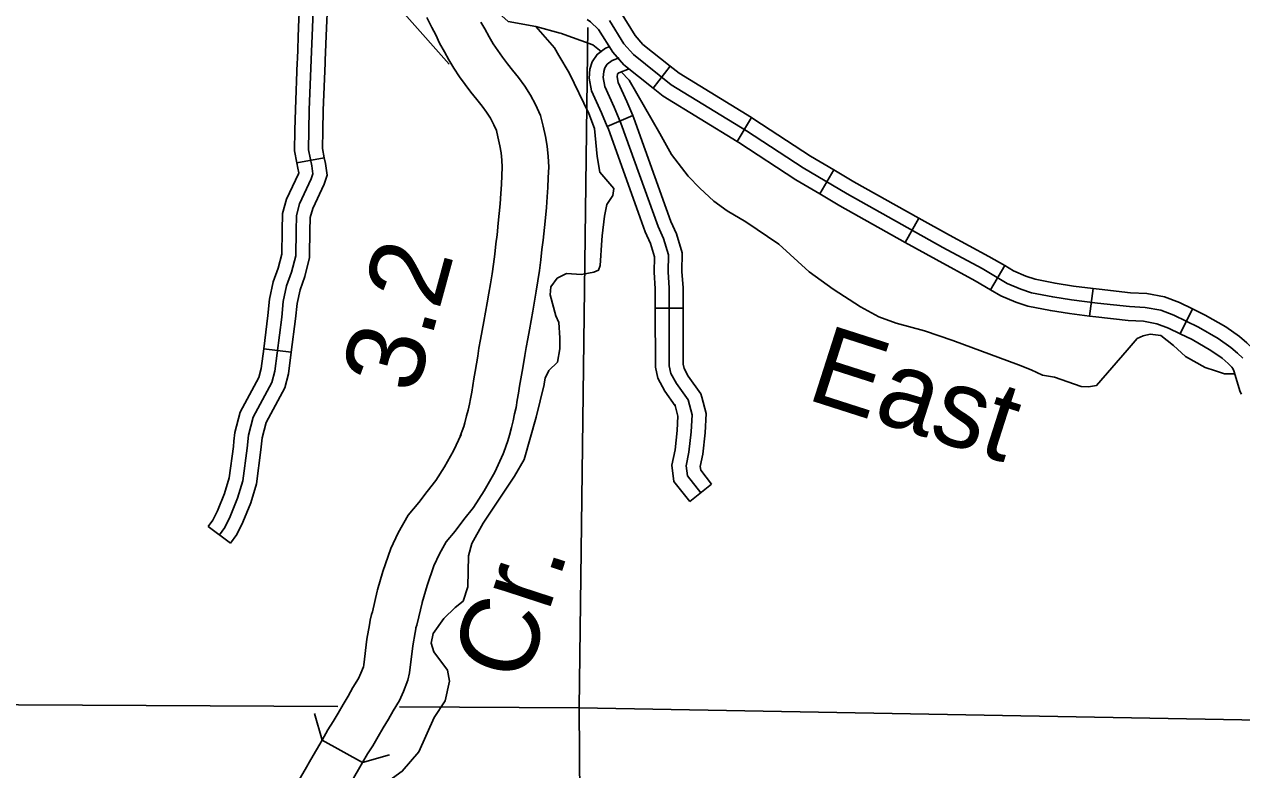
# Model space of a CAD drawing. Extents: x 0 to 3171, y 0 to 2059.
# Drawn here: x 1393.3 to 1502.8, y 322.5 to 389.5 of the extents above; entities that cross this region are included whole.
import ezdxf

# ---------------------------------------------------------------- set-up
doc = ezdxf.new("R2010")
doc.units = 0
for name, color, linetype in [('Level 10', 7, 'Continuous'), ('Level 32', 7, 'Continuous'), ('Level 35', 7, 'Continuous'), ('Level 37', 7, 'Continuous'), ('Level 45', 7, 'Continuous'), ('Level 48', 7, 'Continuous'), ('Level 5', 7, 'Continuous')]:
    doc.layers.add(name, color=color, linetype=linetype)

msp = doc.modelspace()

# ---------------------------------------------------------------- linework, layer by layer
at = {"layer": 'Level 10'}
for p, q in [((1432.49, 352.49), (1432.56, 352.64)), ((1436.41, 351.06), (1436.34, 350.91)), ((1425.05, 338.68), (1425.02, 338.57)), ((1429.06, 337.53), (1429.09, 337.64))]:
    msp.add_line(p, q, dxfattribs=at)
for points in [[(1429.47, 390.12), (1429.94, 389.23), (1430.28, 388.58), (1430.63, 387.82), (1431.07, 387.04), (1431.47, 386.32), (1431.92, 385.56), (1432.42, 384.8), (1432.93, 384.1), (1433.44, 383.41), (1433.97, 382.75), (1434.45, 382.17), (1434.84, 381.63), (1435.2, 381.07), (1435.51, 380.48), (1435.74, 379.96), (1435.88, 379.4), (1436.05, 378.6), (1436.17, 377.95), (1436.24, 377.31), (1436.27, 376.67), (1436.24, 375.91), (1436.2, 375.13), (1436.13, 374.31), (1436.07, 373.38), (1436, 372.52), (1435.91, 371.65), (1435.81, 370.58), (1435.7, 369.77), (1435.6, 368.84), (1435.48, 367.96), (1435.35, 367.07), (1435.21, 366.19), (1435.07, 365.34), (1434.91, 364.48), (1434.76, 363.63), (1434.61, 362.81), (1434.45, 362), (1434.31, 361.19), (1434.17, 360.41), (1434.06, 359.68), (1433.94, 358.99), (1433.83, 358.31), (1433.72, 357.65), (1433.63, 357.05), (1433.52, 356.45), (1433.42, 355.86), (1433.31, 355.36), (1433.2, 354.84), (1433.06, 354.31), (1432.9, 353.69), (1432.8, 353.35), (1432.67, 352.97), (1432.49, 352.49)], [(1429.47, 390.12), (1429.94, 389.23), (1430.28, 388.58), (1430.63, 387.82), (1431.07, 387.04), (1431.47, 386.32), (1431.92, 385.56), (1432.42, 384.8), (1432.93, 384.1), (1433.44, 383.41), (1433.97, 382.75), (1434.45, 382.17), (1434.84, 381.63), (1435.2, 381.07), (1435.51, 380.48), (1435.74, 379.96), (1435.88, 379.4), (1436.05, 378.6), (1436.17, 377.95), (1436.24, 377.31), (1436.27, 376.67), (1436.24, 375.91), (1436.2, 375.13), (1436.13, 374.31), (1436.07, 373.38), (1436, 372.52), (1435.91, 371.65), (1435.81, 370.58), (1435.7, 369.77), (1435.6, 368.84), (1435.48, 367.96), (1435.35, 367.07), (1435.21, 366.19), (1435.07, 365.34), (1434.91, 364.48), (1434.76, 363.63), (1434.61, 362.81), (1434.45, 362), (1434.31, 361.19), (1434.17, 360.41), (1434.06, 359.68), (1433.94, 358.99), (1433.83, 358.31), (1433.72, 357.65), (1433.63, 357.05), (1433.52, 356.45), (1433.42, 355.86), (1433.31, 355.36), (1433.2, 354.84), (1433.06, 354.31), (1432.9, 353.69), (1432.8, 353.35), (1432.67, 352.97), (1432.49, 352.49)], [(1434.34, 389.72), (1434.7, 389.1), (1435.09, 388.4), (1435.46, 387.76), (1435.86, 387.16), (1436.29, 386.55), (1436.73, 385.96), (1437.2, 385.38), (1437.74, 384.73), (1438.3, 383.97), (1438.81, 383.15), (1439.26, 382.3), (1439.69, 381.33), (1439.94, 380.36), (1440.14, 379.42), (1440.3, 378.55), (1440.39, 377.63), (1440.44, 376.69), (1440.4, 375.72), (1440.36, 374.85), (1440.29, 374.01), (1440.23, 373.06), (1440.15, 372.13), (1440.06, 371.25), (1439.95, 370.1), (1439.83, 369.26), (1439.73, 368.34), (1439.6, 367.37), (1439.46, 366.45), (1439.32, 365.54), (1439.17, 364.62), (1439.01, 363.74), (1438.86, 362.9), (1438.71, 362.04), (1438.55, 361.23), (1438.41, 360.47), (1438.29, 359.74), (1438.17, 359), (1438.05, 358.29), (1437.94, 357.63), (1437.83, 357), (1437.74, 356.36), (1437.62, 355.72), (1437.51, 355.06), (1437.38, 354.49), (1437.25, 353.88), (1437.09, 353.27), (1436.92, 352.59), (1436.77, 352.07), (1436.6, 351.57), (1436.41, 351.06)], [(1436.41, 351.06), (1436.6, 351.57), (1436.77, 352.07), (1436.92, 352.59), (1437.09, 353.27), (1437.25, 353.88), (1437.38, 354.49), (1437.51, 355.06), (1437.62, 355.72), (1437.74, 356.36), (1437.83, 357), (1437.94, 357.63), (1438.05, 358.29), (1438.17, 359), (1438.29, 359.74), (1438.41, 360.47), (1438.55, 361.23), (1438.71, 362.04), (1438.86, 362.9), (1439.01, 363.74), (1439.17, 364.62), (1439.32, 365.54), (1439.46, 366.45), (1439.6, 367.37), (1439.73, 368.34), (1439.83, 369.26), (1439.95, 370.1), (1440.06, 371.25), (1440.15, 372.13), (1440.23, 373.06), (1440.29, 374.01), (1440.36, 374.85), (1440.4, 375.72), (1440.44, 376.69), (1440.39, 377.63), (1440.3, 378.55), (1440.14, 379.42), (1439.94, 380.36), (1439.69, 381.33), (1439.26, 382.3), (1438.81, 383.15), (1438.3, 383.97), (1437.74, 384.73), (1437.2, 385.38), (1436.73, 385.96), (1436.29, 386.55), (1435.86, 387.16), (1435.46, 387.76), (1435.09, 388.4), (1434.7, 389.1), (1434.34, 389.72)], [(1432.56, 352.64), (1431.88, 351.17), (1431.07, 349.74), (1430.28, 348.51), (1429.5, 347.53), (1428.76, 346.52), (1427.8, 345.4), (1426.9, 343.81), (1426.24, 342.4), (1425.52, 340.33), (1425.05, 338.68)], [(1432.56, 352.64), (1431.88, 351.17), (1431.07, 349.74), (1430.28, 348.51), (1429.5, 347.53), (1428.76, 346.52), (1427.8, 345.4), (1426.9, 343.81), (1426.24, 342.4), (1425.52, 340.33), (1425.05, 338.68)], [(1436.34, 350.91), (1435.59, 349.26), (1434.64, 347.58), (1433.67, 346.08), (1432.81, 345), (1432.03, 343.94), (1431.23, 343), (1430.61, 341.91), (1430.11, 340.83), (1429.5, 339.07), (1429.06, 337.53)], [(1429.06, 337.53), (1429.5, 339.07), (1430.11, 340.83), (1430.61, 341.91), (1431.23, 343), (1432.03, 343.94), (1432.81, 345), (1433.67, 346.08), (1434.64, 347.58), (1435.59, 349.26), (1436.34, 350.91)], [(1425.02, 338.57), (1424.6, 336.71), (1424.5, 336.45), (1424.39, 335.96), (1424.32, 335.54), (1424.1, 334.24), (1423.81, 331.92), (1423.78, 331.76), (1423.56, 331.18), (1423.33, 330.7), (1422.84, 329.88), (1422.41, 329.13), (1421.97, 328.38), (1421.51, 327.59), (1421.07, 326.83), (1420.57, 326.08), (1420.06, 325.17), (1423.7, 323.14)], [(1425.02, 338.57), (1424.6, 336.71), (1424.5, 336.45), (1424.39, 335.96), (1424.32, 335.54), (1424.1, 334.24), (1423.81, 331.92), (1423.78, 331.76), (1423.56, 331.18), (1423.33, 330.7), (1422.84, 329.88), (1422.41, 329.13), (1421.97, 328.38), (1421.51, 327.59), (1421.07, 326.83), (1420.57, 326.08), (1420.06, 325.17), (1423.7, 323.14)], [(1429.09, 337.64), (1428.59, 335.49), (1428.5, 335.26), (1428.48, 335.17), (1428.42, 334.83), (1428.22, 333.63), (1427.92, 331.21), (1427.78, 330.55), (1427.39, 329.54), (1427.01, 328.73), (1426.44, 327.79), (1426.02, 327.04), (1425.56, 326.26), (1425.1, 325.49), (1424.61, 324.64), (1424.13, 323.92), (1423.7, 323.14)], [(1423.7, 323.14), (1424.13, 323.92), (1424.61, 324.64), (1425.1, 325.49), (1425.56, 326.26), (1426.02, 327.04), (1426.44, 327.79), (1427.01, 328.73), (1427.39, 329.54), (1427.78, 330.55), (1427.92, 331.21), (1428.22, 333.63), (1428.42, 334.83), (1428.48, 335.17), (1428.5, 335.26), (1428.59, 335.49), (1429.09, 337.64)], [(1420.06, 325.17), (1419.55, 324.28), (1419.05, 323.41), (1418.53, 322.53), (1418.02, 321.65), (1417.51, 320.77), (1417.01, 319.91), (1415.96, 318.25)], [(1423.7, 323.14), (1422.64, 321.31), (1422.13, 320.44), (1421.63, 319.56), (1421.12, 318.68), (1420.6, 317.79), (1419.63, 316.29)]]:
    msp.add_lwpolyline(points, dxfattribs=at)
at = {"layer": 'Level 32'}
for p, q in [((1449.83, 383.78), (1451.38, 385.74)), ((1457.38, 378.99), (1458.69, 381.13)), ((1464.82, 374.27), (1466.1, 376.42)), ((1472.5, 369.91), (1473.72, 372.09)), ((1480.18, 365.66), (1481.45, 367.82)), ((1489.09, 363.28), (1489.4, 365.76)), ((1497.24, 361.69), (1498.34, 363.94))]:
    msp.add_line(p, q, dxfattribs=at)
for points in [[(1445.25, 392.04), (1445.75, 391.75), (1446.89, 390.64), (1448.21, 388.5), (1448.92, 387.7), (1451.38, 385.74)], [(1443.91, 389.94), (1444.21, 389.75), (1444.92, 389.06), (1446.2, 387), (1447.2, 385.88), (1449.83, 383.78)], [(1445.91, 389.85), (1447.2, 387.75), (1448.06, 386.79), (1451.45, 384.09), (1458.22, 379.95), (1463.34, 376.6), (1467.27, 374.27), (1475.88, 369.45), (1479.43, 367.55), (1481.67, 366.23), (1482.89, 365.71), (1483.86, 365.39), (1485.78, 365.01), (1487.46, 364.75), (1489.79, 364.46), (1492.67, 364.14), (1494.08, 364.07), (1495.48, 363.81), (1496.67, 363.36)], [(1451.38, 385.74), (1452.17, 385.11), (1458.69, 381.13)], [(1449.83, 383.78), (1450.73, 383.06), (1457.38, 378.99)], [(1458.69, 381.13), (1458.89, 381), (1464, 377.66), (1466.1, 376.42)], [(1457.38, 378.99), (1457.55, 378.89), (1462.68, 375.54), (1464.82, 374.27)], [(1466.1, 376.42), (1467.89, 375.35), (1473.72, 372.09)], [(1464.82, 374.27), (1466.64, 373.19), (1472.5, 369.91)], [(1473.72, 372.09), (1476.48, 370.55), (1480.04, 368.64), (1481.45, 367.82)], [(1472.5, 369.91), (1475.28, 368.36), (1478.81, 366.46), (1480.18, 365.66)], [(1481.45, 367.82), (1482.24, 367.35), (1483.34, 366.88), (1484.18, 366.6), (1485.99, 366.24), (1487.64, 365.99), (1489.4, 365.76)], [(1489.4, 365.76), (1489.94, 365.7), (1492.77, 365.38), (1494.23, 365.31), (1495.82, 365.02), (1497.17, 364.51), (1498.34, 363.94)], [(1480.18, 365.66), (1481.11, 365.11), (1482.45, 364.54), (1483.54, 364.18), (1485.56, 363.78), (1487.29, 363.51), (1489.09, 363.28)], [(1498.34, 363.94), (1499.47, 363.38), (1501.33, 362.32), (1502.57, 361.46), (1503.24, 360.87), (1503.82, 360.3), (1504.21, 359.73), (1504.42, 359.17), (1504.87, 357.65)], [(1489.09, 363.28), (1489.64, 363.21), (1492.57, 362.89), (1493.94, 362.82), (1495.14, 362.6), (1496.18, 362.21), (1497.24, 361.69)], [(1496.67, 363.36), (1498.88, 362.28), (1500.66, 361.26), (1501.79, 360.47), (1502.39, 359.95), (1502.86, 359.5)], [(1497.24, 361.69), (1498.3, 361.17), (1499.99, 360.2), (1501.02, 359.49), (1501.54, 359.03), (1501.89, 358.69), (1501.97, 358.57), (1502.05, 358.37), (1502.62, 356.48), (1502.76, 356.26)]]:
    msp.add_lwpolyline(points, dxfattribs=at)
at = {"layer": 'Level 35'}
for points in [[(1433.8, 392.9), (1435.65, 390.8), (1436.81, 389.78), (1439.29, 389.32), (1441.48, 388.72)], [(1439.29, 389.32), (1440.95, 387.4), (1441.36, 386.72), (1442.27, 385.16), (1444.05, 381.51), (1444.57, 380.14), (1444.8, 377.62), (1445.05, 376.23), (1446.31, 374.75), (1446.22, 374.14), (1445.67, 373.33), (1445.45, 372.26), (1445.26, 370.49)], [(1441.49, 388.71), (1444.41, 387.66), (1445.15, 387.07)], [(1446.95, 385.23), (1447.67, 384.5), (1450.45, 379.69), (1451.49, 377.81), (1452.97, 375.86), (1454.03, 374.79), (1455.3, 373.63), (1456.5, 372.74), (1458.17, 371.76), (1461.14, 369.76), (1463.88, 367.27), (1466.03, 365.7), (1468.48, 364.13), (1470.14, 363.21), (1471.68, 362.64), (1474.24, 361.95), (1476.8, 361.1), (1482.69, 358.91), (1483.82, 358.45), (1484.85, 357.98), (1485.94, 357.78), (1488.32, 356.96), (1488.99, 356.94), (1489.72, 357.05), (1492.46, 360.22), (1493.38, 361.27), (1493.91, 361.51), (1494.54, 361.66), (1495.48, 361.54), (1496.64, 360.63), (1497.72, 359.65), (1499.47, 358.66), (1500.41, 358.37), (1501.22, 358.09), (1502.13, 358.1)], [(1445.26, 370.49), (1445.22, 370.11), (1445.08, 367.84), (1444.91, 367.41), (1444.51, 367.22), (1443.39, 367.02), (1442.05, 367.11), (1441.21, 366.7), (1440.63, 365.91), (1440.57, 365.21), (1441.09, 363.32), (1441.35, 362.71), (1441.44, 361.34), (1441.43, 360.34), (1441.22, 359.14), (1440.44, 358.39), (1440.12, 357.69), (1440.04, 357.19)], [(1440.03, 357.19), (1440.03, 357.13), (1439.3, 354.2), (1438.23, 350.38), (1437.36, 348.88)], [(1437.36, 348.88), (1434.55, 344.66), (1433.53, 342.83), (1433.23, 341.73)], [(1433.23, 341.73), (1433.18, 338.93), (1432.74, 337.66), (1432.04, 337.09), (1431, 336.1), (1430.04, 334.76), (1429.88, 333.88), (1430.12, 333.09), (1431.35, 331.46), (1431.53, 330.45), (1431.13, 328.69), (1430.15, 327.19), (1428.76, 324.12), (1427.27, 322.36), (1423.58, 319.72), (1422, 320.21)]]:
    msp.add_lwpolyline(points, dxfattribs=at)
at = {"layer": 'Level 37'}
for points in [[(1420.06, 325.17), (1419.37, 327.57)], [(1426.11, 323.83), (1423.7, 323.14)]]:
    msp.add_lwpolyline(points, dxfattribs=at)
at = {"layer": 'Level 45'}
for p, q in [((1448.01, 381.32), (1445.71, 380.34)), ((1420.26, 377.52), (1417.8, 377.05)), ((1452.52, 364.01), (1450.02, 364)), ((1417.29, 360.03), (1414.81, 360.34)), ((1455.09, 348.16), (1453.13, 346.62)), ((1411.82, 342.87), (1409.82, 344.36))]:
    msp.add_line(p, q, dxfattribs=at)
for points in [[(1423.12, 395.6), (1423.63, 394.81), (1431.49, 385.94)], [(1417.83, 386.11), (1417.84, 386.35), (1417.95, 389.29), (1418.07, 391.83), (1418.42, 392.47), (1418.54, 392.93), (1418.73, 393.88), (1418.75, 394.76)], [(1420.33, 386.01), (1420.34, 386.26), (1420.45, 389.19), (1420.54, 391.13), (1420.75, 391.52), (1420.98, 392.36), (1421.23, 393.62), (1421.25, 394.72)], [(1410.82, 343.62), (1411.32, 344.29), (1411.79, 345.28), (1412.46, 346.91), (1412.92, 348.46), (1413.32, 351.4), (1413.44, 352.58), (1413.87, 354.19), (1415.54, 357.3), (1415.81, 358.34), (1416.43, 363.19), (1416.57, 364.6), (1416.87, 366.01), (1417.32, 367.22), (1417.69, 368.7), (1417.72, 370.95), (1417.76, 372.33), (1418.04, 373.38), (1419.09, 375.62), (1419.24, 376.06), (1419.13, 376.78), (1418.85, 378.24), (1418.87, 379.99), (1418.91, 381.83), (1419.09, 386.31), (1419.2, 389.24), (1419.3, 391.48)], [(1445.71, 380.34), (1445.19, 381.56), (1444.29, 383.55), (1444.09, 384.68), (1444.15, 385.49), (1444.35, 386.15), (1444.79, 386.81), (1445.56, 387.37), (1445.89, 387.5)], [(1454.11, 347.39), (1452.91, 348.92), (1452.8, 349.82), (1453.05, 351.06), (1453.26, 352.89), (1453.33, 354.41), (1452.98, 355.76), (1451.94, 357.22), (1451.44, 358.12), (1451.29, 358.82), (1451.27, 365.79), (1451.18, 367.25), (1451.21, 368.79), (1450.77, 370.25), (1450.28, 371.33), (1446.94, 380.63), (1446.33, 382.06), (1445.49, 383.92), (1445.34, 384.74), (1445.39, 385.26), (1445.49, 385.61), (1445.71, 385.93), (1446.16, 386.26), (1446.78, 386.5)], [(1417.8, 377.05), (1417.59, 378.13), (1417.62, 380.01), (1417.66, 381.87), (1417.83, 386.11)], [(1420.26, 377.52), (1420.1, 378.35), (1420.12, 379.97), (1420.16, 381.79), (1420.33, 386.01)], [(1448.01, 381.32), (1447.48, 382.57), (1446.69, 384.3), (1446.6, 384.79), (1446.62, 385.03), (1446.63, 385.06), (1446.76, 385.16), (1447.68, 385.5)], [(1451.02, 372.97), (1448.11, 381.09), (1448.01, 381.32)], [(1448.66, 372.13), (1445.78, 380.17), (1445.71, 380.34)], [(1416.44, 368.82), (1416.47, 370.98), (1416.51, 372.51), (1416.86, 373.81), (1417.93, 376.08), (1417.96, 376.17), (1417.89, 376.57), (1417.8, 377.05)], [(1418.94, 368.78), (1418.97, 370.92), (1419, 372.15), (1419.22, 372.95), (1420.25, 375.15), (1420.52, 375.96), (1420.36, 377), (1420.26, 377.52)], [(1452.52, 364.01), (1452.52, 365.83), (1452.43, 367.28), (1452.46, 368.97), (1451.94, 370.69), (1451.44, 371.8), (1451.02, 372.97)], [(1450.02, 364), (1450.02, 365.75), (1449.93, 367.22), (1449.95, 368.62), (1449.6, 369.81), (1449.12, 370.85), (1448.66, 372.13)], [(1414.81, 360.34), (1415.18, 363.34), (1415.34, 364.8), (1415.67, 366.36), (1416.12, 367.59), (1416.44, 368.86), (1416.44, 368.82)], [(1417.29, 360.03), (1417.67, 363.05), (1417.81, 364.41), (1418.08, 365.66), (1418.51, 366.85), (1418.93, 368.54), (1418.94, 368.78)], [(1451.83, 355.23), (1450.88, 356.55), (1450.25, 357.69), (1450.05, 358.69), (1450.02, 364)], [(1454.21, 356), (1454.13, 356.3), (1452.99, 357.89), (1452.63, 358.56), (1452.54, 358.95), (1452.52, 364.01)], [(1412.13, 352.05), (1412.21, 352.81), (1412.7, 354.66), (1414.37, 357.76), (1414.58, 358.57), (1414.81, 360.34)], [(1414.62, 351.79), (1414.68, 352.35), (1415.04, 353.73), (1416.71, 356.84), (1417.04, 358.1), (1417.29, 360.03)], [(1455.09, 348.16), (1454.11, 349.42), (1454.06, 349.77), (1454.29, 350.86), (1454.5, 352.79), (1454.59, 354.54), (1454.21, 356)], [(1453.13, 346.62), (1451.71, 348.42), (1451.53, 349.87), (1451.82, 351.25), (1452.01, 352.99), (1452.07, 354.28), (1451.79, 355.37)], [(1409.82, 344.36), (1410.24, 344.94), (1410.65, 345.78), (1411.28, 347.33), (1411.7, 348.73), (1412.08, 351.55), (1412.13, 352.05)], [(1411.82, 342.87), (1412.4, 343.64), (1412.93, 344.77), (1413.64, 346.49), (1414.15, 348.2), (1414.56, 351.25), (1414.62, 351.79)]]:
    msp.add_lwpolyline(points, dxfattribs=at)
at = {"layer": 'Level 5'}
for points in [[(1443.95, 389.22), (1443.19, 328.08)], [(1352.54, 328.54), (1421.48, 328.19)], [(1427.02, 328.16), (1443.19, 328.08)], [(1443.19, 328.08), (1530.94, 326.48)], [(1443.19, 328.08), (1443.71, 254.41)]]:
    msp.add_lwpolyline(points, dxfattribs=at)

# ---------------------------------------------------------------- texts
at = {"layer": 'Level 35'}
for s, rotation, p in [('East', 342.2331, (1463.48, 355.86)), ('Cr.', 71.9383, (1438.31, 330.12))]:
    msp.add_text(s, height=7.04, rotation=rotation, dxfattribs=at).set_placement(p)
at = {"layer": 'Level 48'}
msp.add_text('3.2', height=7.04, rotation=74.7992, dxfattribs=at).set_placement((1428.51, 356.15))

doc.saveas('drawing.dxf')
